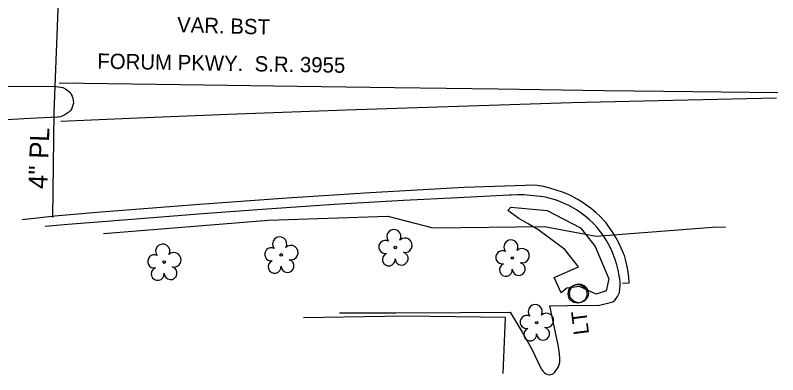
# Model space of a CAD drawing. Extents: x 1614611 to 1617571, y 898867 to 905462.
# Drawn here: x 1616236.5 to 1616436.6, y 899278.6 to 899372.9 of the extents above; entities that cross this region are included whole.
import ezdxf

# ---------------------------------------------------------------- set-up
doc = ezdxf.new("R2010")
doc.units = 0
for name, color, linetype in [('Exist Boundary Watershed Impervious C 09', 7, 'Continuous'), ('Exist Boundary Watershed Residential C 05', 7, 'Continuous'), ('Exist Other Culture Fence Line', 7, 'Continuous'), ('Exist Roads EOP Text', 7, 'Continuous'), ('Exist Utilities Gas UG Line SUE LOS B', 7, 'Continuous'), ('Exist Utilities Gas UG Line SUE LOS B Text', 7, 'Continuous'), ('Exist Utilities Other Pole CELL', 7, 'Continuous'), ('Exist Utilities Other Pole Text', 7, 'Continuous'), ('Exist Utilities Telephone UG Cable SUE LOS B', 7, 'Continuous'), ('Exist Vegetation Hedge Row', 7, 'Continuous'), ('Exist Vegetation Tree CELL', 7, 'Continuous'), ('Scratch_Level_1', 7, 'Continuous'), ('Scratch_Level_9', 7, 'Continuous')]:
    doc.layers.add(name, color=color, linetype=linetype)

msp = doc.modelspace()

# ---------------------------------------------------------------- linework, layer by layer
at = {"layer": 'Exist Boundary Watershed Impervious C 09'}
for points in [[(1616248, 899355.22), (1616279.86, 899354.77), (1616310.5, 899354.32), (1616336.03, 899353.92), (1616363.14, 899353.58), (1616391.08, 899353.2), (1616414.47, 899352.89), (1616436.64, 899352.68)], [(1616436.34, 899351.14), (1616409.21, 899350.58), (1616382.47, 899349.91), (1616352.73, 899349), (1616323.33, 899348.02), (1616292.38, 899346.9), (1616268.57, 899345.95), (1616248.44, 899344.99)]]:
    msp.add_lwpolyline(points, dxfattribs=at)
at = {"layer": 'Exist Boundary Watershed Residential C 05'}
for points in [[(1616226.09, 899354.34), (1616247.1, 899354.21), (1616247.81, 899354.17), (1616248.4, 899354.08), (1616248.97, 899353.92), (1616249.52, 899353.68), (1616250.03, 899353.38), (1616250.49, 899353), (1616250.86, 899352.62), (1616251.18, 899352.15), (1616251.44, 899351.64), (1616251.62, 899351.1), (1616251.72, 899350.55), (1616251.75, 899349.98), (1616251.74, 899349.87), (1616251.64, 899349.32), (1616251.46, 899348.8), (1616251.21, 899348.31), (1616250.88, 899347.86), (1616250.55, 899347.5), (1616250.07, 899347.1), (1616249.54, 899346.75), (1616248.97, 899346.48), (1616248.37, 899346.28), (1616247.75, 899346.16), (1616247.5, 899346.13), (1616238.77, 899345.7), (1616228.3, 899345.13)], [(1616321.58, 899294.87), (1616336.36, 899294.8), (1616353.39, 899294.97), (1616366.38, 899295.02), (1616369.51, 899289.74), (1616371.98, 899285.52), (1616374.53, 899280.19), (1616374.76, 899279.78), (1616375.07, 899279.41), (1616375.43, 899279.1), (1616375.83, 899278.85), (1616376.27, 899278.67), (1616376.37, 899278.65), (1616376.72, 899278.6), (1616377.09, 899278.63), (1616377.43, 899278.74), (1616377.75, 899278.92), (1616378.01, 899279.16), (1616378.1, 899279.27), (1616379.07, 899280.68), (1616379.28, 899281.28), (1616379.4, 899281.9), (1616379.45, 899282.52), (1616379.45, 899282.87), (1616379.36, 899284.11), (1616379.2, 899285.34), (1616378.96, 899286.55), (1616378.91, 899286.77), (1616376.79, 899296.68), (1616381.49, 899296.79), (1616389.83, 899296.87), (1616393.38, 899297.75), (1616393.84, 899298.14), (1616394.24, 899298.59), (1616394.58, 899299.09), (1616394.86, 899299.63), (1616395.06, 899300.2), (1616395.07, 899300.23), (1616395.23, 899301.1), (1616395.3, 899301.97), (1616395.3, 899302.85), (1616395.21, 899303.72), (1616395.05, 899304.58), (1616395.04, 899304.61), (1616394.76, 899306.04), (1616394.4, 899307.45), (1616393.97, 899308.84), (1616393.46, 899310.2), (1616392.88, 899311.54), (1616392.22, 899312.84), (1616391.5, 899314.1), (1616390.7, 899315.32), (1616390.12, 899316.13), (1616389.21, 899317.22), (1616388.24, 899318.26), (1616387.21, 899319.24), (1616386.13, 899320.16), (1616385, 899321.02), (1616383.82, 899321.82), (1616382.6, 899322.55), (1616381.78, 899322.99), (1616380.61, 899323.56), (1616379.4, 899324.07), (1616378.17, 899324.5), (1616376.92, 899324.86), (1616375.64, 899325.14), (1616374.35, 899325.35), (1616373.4, 899325.45), (1616371.71, 899325.64), (1616370.02, 899325.76), (1616368.32, 899325.79), (1616366.62, 899325.75), (1616366.16, 899325.72), (1616352.68, 899325.02), (1616338.42, 899324.31), (1616320.16, 899323.25), (1616301.32, 899321.98), (1616284.57, 899320.74), (1616266.06, 899319.26), (1616250.3, 899318.04), (1616244.35, 899317.46)]]:
    msp.add_lwpolyline(points, dxfattribs=at)
at = {"layer": 'Exist Other Culture Fence Line'}
msp.add_lwpolyline([(1616364.58, 899278.9), (1616365.18, 899293.64), (1616338.8, 899293.99), (1616312.15, 899293.49)], dxfattribs=at)
at = {"layer": 'Exist Utilities Gas UG Line SUE LOS B'}
msp.add_lwpolyline([(1616246.31, 899319.81), (1616246.73, 899347.4), (1616247.99, 899381.41), (1616247.84, 899387.2)], dxfattribs=at)
at = {"layer": 'Exist Utilities Other Pole CELL'}
for centre in [(1616384.1, 899299.83), (1616384.46, 899299.95)]:
    msp.add_circle(centre, 2.46, dxfattribs=at)
at = {"layer": 'Exist Utilities Telephone UG Cable SUE LOS B'}
msp.add_lwpolyline([(1616259.65, 899315.65), (1616302.96, 899319.18), (1616334.32, 899320.16), (1616346.08, 899317.18), (1616375.43, 899317.49), (1616388.97, 899314.98), (1616419.5, 899317.34), (1616422.9, 899317.4)], dxfattribs=at)
at = {"layer": 'Exist Vegetation Hedge Row'}
msp.add_lwpolyline([(1616377.99, 899304.12), (1616384.33, 899306.93), (1616380.77, 899311.49), (1616373.63, 899316.68), (1616371.14, 899318.22), (1616368.66, 899319.56), (1616365.75, 899321.65), (1616366.59, 899322.6), (1616376.12, 899321.7), (1616384.84, 899317.16), (1616388.73, 899312.23), (1616392.34, 899303.78), (1616391.6, 899300.63), (1616389.01, 899299.76), (1616384.56, 899301.78), (1616381.31, 899301.27), (1616379.75, 899300.11), (1616377.99, 899304.12)], dxfattribs=at)
at = {"layer": 'Exist Vegetation Tree CELL'}
for p, q in [((1616336.25, 899311.98), (1616336.25, 899311.98)), ((1616306.29, 899310.04), (1616306.29, 899310.04)), ((1616366.98, 899309.24), (1616366.98, 899309.24)), ((1616275.59, 899308.15), (1616275.59, 899308.15)), ((1616373.36, 899292.28), (1616373.36, 899292.28))]:
    msp.add_line(p, q, dxfattribs=at)
for centre in [(1616336.25, 899311.98), (1616306.29, 899310.04), (1616366.98, 899309.24), (1616275.59, 899308.15), (1616373.36, 899292.28)]:
    msp.add_circle(centre, 0.326, dxfattribs=at)
for centre, radius, start, end in [((1616335.86, 899314.85), 1.86, 330.1651, 219.7134), ((1616305.9, 899312.91), 1.86, 330.1651, 219.7134), ((1616333.64, 899312.13), 1.73, 62.6636, 279.3457), ((1616338.79, 899312.57), 1.9, 257.1011, 134.1999), ((1616366.6, 899312.12), 1.86, 330.1651, 219.7134), ((1616275.2, 899311.03), 1.86, 330.1651, 219.7134), ((1616303.68, 899310.19), 1.73, 62.6636, 279.3457), ((1616308.84, 899310.63), 1.9, 257.1011, 134.1999), ((1616369.53, 899309.83), 1.9, 257.1011, 134.1999), ((1616272.98, 899308.31), 1.73, 62.6636, 279.3457), ((1616278.14, 899308.74), 1.9, 257.1011, 134.1999), ((1616334.54, 899308.86), 1.69, 111.5671, 6.231), ((1616337.92, 899309.08), 1.7, 181.2822, 74.56), ((1616364.38, 899309.4), 1.73, 62.6636, 279.3457), ((1616304.58, 899306.92), 1.69, 111.5671, 6.231), ((1616307.96, 899307.14), 1.7, 181.2822, 74.56), ((1616365.28, 899306.12), 1.69, 111.5671, 6.231), ((1616368.65, 899306.34), 1.7, 181.2822, 74.56), ((1616273.88, 899305.03), 1.69, 111.5671, 6.231), ((1616277.26, 899305.25), 1.7, 181.2822, 74.56), ((1616372.98, 899295.15), 1.86, 330.1651, 219.7134), ((1616370.76, 899292.43), 1.73, 62.6636, 279.3457), ((1616375.91, 899292.87), 1.9, 257.1011, 134.1999), ((1616371.66, 899289.16), 1.69, 111.5671, 6.231), ((1616375.03, 899289.38), 1.7, 181.2822, 74.56)]:
    msp.add_arc(centre, radius, start, end, dxfattribs=at)
at = {"layer": 'Scratch_Level_1'}
msp.add_lwpolyline([(1616395.93, 899302.6), (1616397.68, 899302.67), (1616397.58, 899304.13), (1616397.39, 899305.58), (1616397.13, 899307.02), (1616396.78, 899308.44), (1616396.37, 899309.84), (1616396.17, 899310.41), (1616395.58, 899311.83), (1616394.92, 899313.23), (1616394.18, 899314.59), (1616393.38, 899315.9), (1616392.5, 899317.18), (1616391.57, 899318.41), (1616391.1, 899318.98), (1616390.04, 899320.08), (1616388.93, 899321.12), (1616387.76, 899322.11), (1616386.54, 899323.04), (1616385.27, 899323.9), (1616383.96, 899324.7), (1616382.62, 899325.43), (1616381.7, 899325.87), (1616380.1, 899326.5), (1616378.47, 899327.05), (1616376.82, 899327.54), (1616375.15, 899327.95), (1616373.46, 899328.28), (1616373.05, 899328.35)], dxfattribs=at)
at = {"layer": 'Scratch_Level_9'}
msp.add_lwpolyline([(1616373.05, 899328.35), (1616354.3, 899327.69), (1616329.67, 899326.33), (1616307.82, 899324.88), (1616284.83, 899323.28), (1616257.93, 899321.2), (1616246.91, 899320.16), (1616238.34, 899319.28)], dxfattribs=at)

# ---------------------------------------------------------------- texts
at = {"layer": 'Exist Roads EOP Text'}
for s, rotation, p in [('VAR. BST', 358.3982, (1616278.93, 899368.49)), ('FORUM PKWY.  S.R. 3955', 359.0147, (1616258, 899358.9))]:
    msp.add_text(s, height=4, rotation=rotation, dxfattribs=at).set_placement(p)
at = {"layer": 'Exist Utilities Gas UG Line SUE LOS B Text'}
msp.add_text('4" PL', height=5, rotation=87.8778, dxfattribs=at).set_placement((1616244.88, 899327.26))
at = {"layer": 'Exist Utilities Other Pole Text'}
msp.add_text('LT', height=4, rotation=97.1203, dxfattribs=at).set_placement((1616387.13, 899289.34))

doc.saveas('drawing.dxf')
